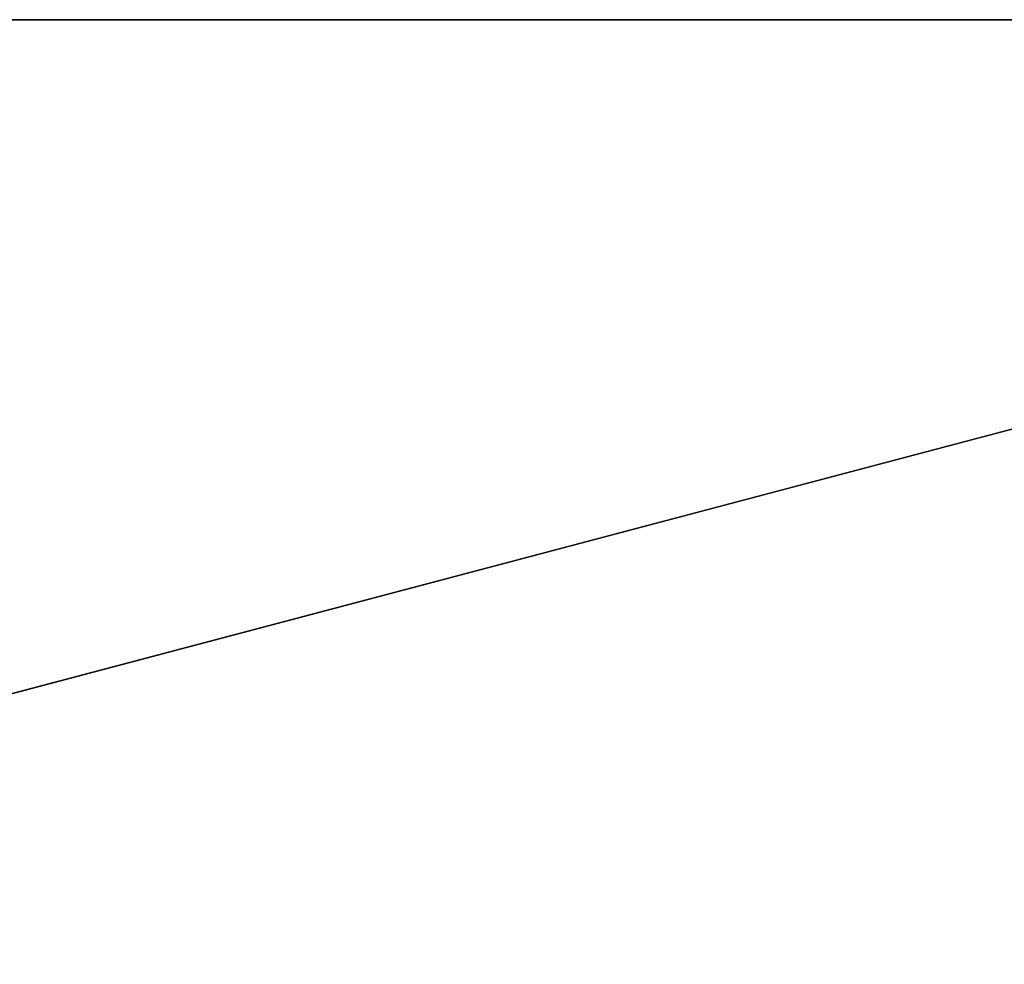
# Model space of a CAD drawing. Extents: x 0 to 30, y 0 to 8.
# Tile 479 of 537: x 19 to 23, y 4.1 to 8. Entities that reach past the tile are written whole.
import ezdxf

# ---------------------------------------------------------------- set-up
doc = ezdxf.new("R2010")
doc.units = 0
doc.header["$LTSCALE"] = 2.54
doc.layers.get('0').update_dxf_attribs({"color": 13, "linetype": 'CONTINUOUS'})

# ---------------------------------------------------------------- blocks, each defined once
blk = doc.blocks.new('PO____KA___AZIENKOWA_NAROZ')
at = {"color": 0}
for p, q in [((0, 0.2082, 0.1), (29.5, 8.0082, 0.1)), ((0, 0.2082, 0.1), (29.5, 8.0082, 0.1)), ((0.5, 8.0082), (29.5, 8.0082)), ((29.5, 8.0082, 0.1), (0.5, 8.0082, 0.1)), ((0.5, 8.0082), (29.5, 8.0082)), ((0.5, 8.0082), (29.5, 8.0082, 0.1)), ((0.5, 8.0082), (29.5, 8.0082, 0.1)), ((29.5, 8.0082, 0.1), (0.5, 8.0082, 0.1))]:
    blk.add_line(p, q, dxfattribs=at)
mesh = blk.add_polyface(dxfattribs=at)
corners = [(30, 0.2082), (0, 0.2082), (0.5, 8.0082)]
mesh.append_faces([[corners[k] for k in face] for face in [(0, 1, 2)]], dxfattribs={"color": 0})
mesh = blk.add_polyface(dxfattribs=at)
corners = [(29.5, 8.0082, 0.1), (0.5, 8.0082, 0.1), (0, 0.2082, 0.1)]
mesh.append_faces([[corners[k] for k in face] for face in [(0, 1, 2)]], dxfattribs={"color": 0})
mesh = blk.add_polyface(dxfattribs=at)
corners = [(30, 0.2082, 0.1), (29.5, 8.0082, 0.1), (0, 0.2082, 0.1)]
mesh.append_faces([[corners[k] for k in face] for face in [(0, 1, 2)]], dxfattribs={"color": 0})
mesh = blk.add_polyface(dxfattribs=at)
corners = [(30, 0.2082), (0.5, 8.0082), (29.5, 8.0082)]
mesh.append_faces([[corners[k] for k in face] for face in [(0, 1, 2)]], dxfattribs={"color": 0})
mesh = blk.add_polyface(dxfattribs=at)
corners = [(29.5, 8.0082, 0.1), (29.5, 8.0082), (0.5, 8.0082)]
mesh.append_faces([[corners[k] for k in face] for face in [(0, 1, 2)]], dxfattribs={"color": 0})
mesh = blk.add_polyface(dxfattribs=at)
corners = [(29.5, 8.0082, 0.1), (0.5, 8.0082), (0.5, 8.0082, 0.1)]
mesh.append_faces([[corners[k] for k in face] for face in [(0, 1, 2)]], dxfattribs={"color": 0})

msp = doc.modelspace()

# ---------------------------------------------------------------- block references
at = {"color": 0}
msp.add_blockref('PO____KA___AZIENKOWA_NAROZ', (0, 0), dxfattribs=at)

doc.saveas('drawing.dxf')
